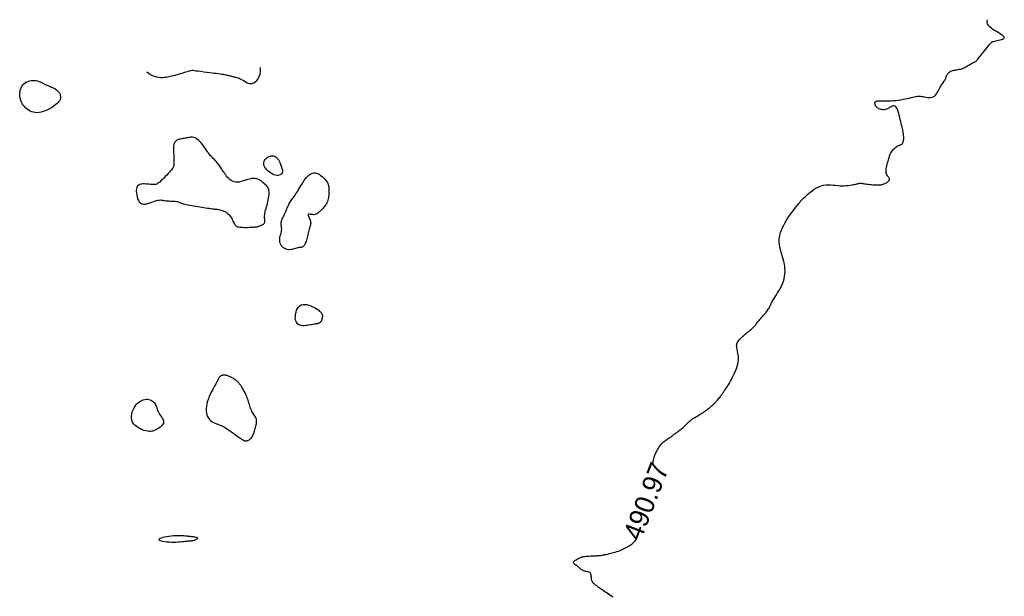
# Model space of a CAD drawing. Header units: millimetres. Extents: x 32690613 to 32693367, y 5343692 to 5344708.
# Tile 629 of 656: x 32692699 to 32692749, y 5344576 to 5344606. Entities that reach past the tile are written whole.
import ezdxf
from ezdxf.enums import TextEntityAlignment as Align

# ---------------------------------------------------------------- set-up
doc = ezdxf.new("R2010")
doc.units = ezdxf.units.MM
doc.header["$LTSCALE"] = 20
doc.layers.add('02-DGM_HL_491.00', color=62, linetype='Continuous')

msp = doc.modelspace()

# ---------------------------------------------------------------- linework, layer by layer
at = {"layer": '02-DGM_HL_491.00', "elevation": 491, "flags": 128}
for points in [[(32692731.366, 5344583.169), (32692731.363, 5344583.197), (32692731.361, 5344583.233), (32692731.361, 5344583.264), (32692731.362, 5344583.291), (32692731.364, 5344583.315), (32692731.367, 5344583.337), (32692731.37, 5344583.359), (32692731.373, 5344583.379), (32692731.376, 5344583.4), (32692731.38, 5344583.422), (32692731.384, 5344583.445), (32692731.39, 5344583.47), (32692731.397, 5344583.497), (32692731.405, 5344583.527), (32692731.415, 5344583.56), (32692731.427, 5344583.597), (32692731.441, 5344583.637), (32692731.457, 5344583.68), (32692731.475, 5344583.725), (32692731.496, 5344583.774), (32692731.52, 5344583.825), (32692731.546, 5344583.878), (32692731.575, 5344583.934), (32692731.607, 5344583.991), (32692731.641, 5344584.049), (32692731.678, 5344584.107), (32692731.718, 5344584.164), (32692731.76, 5344584.219), (32692731.803, 5344584.271), (32692731.849, 5344584.32), (32692731.897, 5344584.365), (32692731.946, 5344584.406), (32692731.995, 5344584.444), (32692732.045, 5344584.479), (32692732.093, 5344584.511), (32692732.14, 5344584.541), (32692732.185, 5344584.569), (32692732.228, 5344584.596), (32692732.267, 5344584.623), (32692732.303, 5344584.648), (32692732.337, 5344584.673), (32692732.37, 5344584.698), (32692732.403, 5344584.723), (32692732.436, 5344584.749), (32692732.469, 5344584.774), (32692732.505, 5344584.8), (32692732.542, 5344584.827), (32692732.581, 5344584.855), (32692732.623, 5344584.885), (32692732.665, 5344584.915), (32692732.709, 5344584.948), (32692732.754, 5344584.982), (32692732.799, 5344585.018), (32692732.844, 5344585.056), (32692732.89, 5344585.096), (32692732.935, 5344585.138), (32692732.979, 5344585.181), (32692733.023, 5344585.224), (32692733.066, 5344585.267), (32692733.107, 5344585.308), (32692733.147, 5344585.348), (32692733.186, 5344585.385), (32692733.223, 5344585.419), (32692733.259, 5344585.45), (32692733.295, 5344585.479), (32692733.331, 5344585.507), (32692733.369, 5344585.534), (32692733.409, 5344585.561), (32692733.452, 5344585.588), (32692733.499, 5344585.617), (32692733.55, 5344585.648), (32692733.606, 5344585.68), (32692733.664, 5344585.714), (32692733.725, 5344585.75), (32692733.787, 5344585.788), (32692733.85, 5344585.827), (32692733.912, 5344585.867), (32692733.974, 5344585.908), (32692734.034, 5344585.951), (32692734.092, 5344585.994), (32692734.148, 5344586.037), (32692734.202, 5344586.08), (32692734.253, 5344586.123), (32692734.302, 5344586.164), (32692734.348, 5344586.204), (32692734.392, 5344586.241), (32692734.432, 5344586.277), (32692734.471, 5344586.31), (32692734.507, 5344586.343), (32692734.542, 5344586.375), (32692734.575, 5344586.407), (32692734.609, 5344586.442), (32692734.642, 5344586.478), (32692734.676, 5344586.517), (32692734.71, 5344586.559), (32692734.746, 5344586.605), (32692734.783, 5344586.654), (32692734.821, 5344586.706), (32692734.86, 5344586.762), (32692734.901, 5344586.82), (32692734.943, 5344586.88), (32692734.987, 5344586.943), (32692735.032, 5344587.009), (32692735.078, 5344587.077), (32692735.127, 5344587.149), (32692735.176, 5344587.225), (32692735.227, 5344587.305), (32692735.278, 5344587.39), (32692735.331, 5344587.481), (32692735.385, 5344587.578), (32692735.439, 5344587.682), (32692735.493, 5344587.791), (32692735.545, 5344587.903), (32692735.593, 5344588.018), (32692735.637, 5344588.133), (32692735.675, 5344588.247), (32692735.706, 5344588.358), (32692735.727, 5344588.466), (32692735.739, 5344588.568), (32692735.743, 5344588.664), (32692735.739, 5344588.755), (32692735.73, 5344588.841), (32692735.717, 5344588.921), (32692735.703, 5344588.996), (32692735.688, 5344589.066), (32692735.674, 5344589.131), (32692735.662, 5344589.19), (32692735.655, 5344589.246), (32692735.652, 5344589.298), (32692735.655, 5344589.349), (32692735.664, 5344589.398), (32692735.681, 5344589.448), (32692735.706, 5344589.498), (32692735.741, 5344589.55), (32692735.785, 5344589.605), (32692735.838, 5344589.662), (32692735.897, 5344589.72), (32692735.96, 5344589.779), (32692736.026, 5344589.836), (32692736.091, 5344589.892), (32692736.155, 5344589.945), (32692736.216, 5344589.994), (32692736.271, 5344590.038), (32692736.32, 5344590.079), (32692736.365, 5344590.117), (32692736.407, 5344590.152), (32692736.444, 5344590.185), (32692736.479, 5344590.217), (32692736.511, 5344590.248), (32692736.542, 5344590.28), (32692736.572, 5344590.314), (32692736.601, 5344590.348), (32692736.63, 5344590.384), (32692736.66, 5344590.422), (32692736.692, 5344590.462), (32692736.726, 5344590.505), (32692736.763, 5344590.551), (32692736.804, 5344590.6), (32692736.848, 5344590.653), (32692736.896, 5344590.708), (32692736.946, 5344590.765), (32692736.997, 5344590.823), (32692737.047, 5344590.881), (32692737.096, 5344590.939), (32692737.143, 5344590.996), (32692737.186, 5344591.05), (32692737.224, 5344591.101), (32692737.258, 5344591.149), (32692737.287, 5344591.195), (32692737.313, 5344591.238), (32692737.336, 5344591.278), (32692737.356, 5344591.315), (32692737.373, 5344591.351), (32692737.389, 5344591.384), (32692737.402, 5344591.415), (32692737.416, 5344591.445), (32692737.431, 5344591.478), (32692737.448, 5344591.514), (32692737.47, 5344591.555), (32692737.498, 5344591.604), (32692737.533, 5344591.663), (32692737.576, 5344591.732), (32692737.629, 5344591.814), (32692737.689, 5344591.908), (32692737.754, 5344592.011), (32692737.821, 5344592.123), (32692737.887, 5344592.24), (32692737.95, 5344592.363), (32692738.006, 5344592.488), (32692738.053, 5344592.615), (32692738.089, 5344592.742), (32692738.115, 5344592.868), (32692738.129, 5344592.993), (32692738.135, 5344593.119), (32692738.131, 5344593.244), (32692738.119, 5344593.368), (32692738.099, 5344593.493), (32692738.072, 5344593.617), (32692738.04, 5344593.74), (32692738.003, 5344593.864), (32692737.965, 5344593.988), (32692737.928, 5344594.111), (32692737.894, 5344594.235), (32692737.865, 5344594.359), (32692737.844, 5344594.483), (32692737.834, 5344594.608), (32692737.835, 5344594.733), (32692737.848, 5344594.859), (32692737.872, 5344594.985), (32692737.907, 5344595.111), (32692737.951, 5344595.238), (32692738.005, 5344595.365), (32692738.067, 5344595.493), (32692738.137, 5344595.621), (32692738.214, 5344595.748), (32692738.296, 5344595.875), (32692738.379, 5344595.997), (32692738.464, 5344596.115), (32692738.545, 5344596.224), (32692738.622, 5344596.325), (32692738.692, 5344596.415), (32692738.753, 5344596.491), (32692738.802, 5344596.554), (32692738.841, 5344596.603), (32692738.871, 5344596.641), (32692738.894, 5344596.67), (32692738.912, 5344596.692), (32692738.924, 5344596.708), (32692738.934, 5344596.721), (32692738.943, 5344596.732), (32692738.952, 5344596.743), (32692738.963, 5344596.756), (32692738.977, 5344596.772), (32692738.997, 5344596.793), (32692739.024, 5344596.82), (32692739.059, 5344596.854), (32692739.105, 5344596.898), (32692739.164, 5344596.952), (32692739.235, 5344597.018), (32692739.319, 5344597.092), (32692739.414, 5344597.171), (32692739.518, 5344597.251), (32692739.628, 5344597.329), (32692739.745, 5344597.4), (32692739.866, 5344597.461), (32692739.989, 5344597.508), (32692740.113, 5344597.539), (32692740.237, 5344597.555), (32692740.36, 5344597.56), (32692740.484, 5344597.556), (32692740.606, 5344597.547), (32692740.726, 5344597.534), (32692740.845, 5344597.523), (32692740.961, 5344597.514), (32692741.075, 5344597.511), (32692741.184, 5344597.513), (32692741.289, 5344597.52), (32692741.388, 5344597.53), (32692741.481, 5344597.542), (32692741.566, 5344597.556), (32692741.642, 5344597.57), (32692741.709, 5344597.584), (32692741.766, 5344597.597), (32692741.814, 5344597.608), (32692741.854, 5344597.618), (32692741.888, 5344597.626), (32692741.917, 5344597.633), (32692741.942, 5344597.638), (32692741.964, 5344597.641), (32692741.985, 5344597.643), (32692742.006, 5344597.643), (32692742.028, 5344597.641), (32692742.054, 5344597.638), (32692742.083, 5344597.634), (32692742.117, 5344597.628), (32692742.158, 5344597.622), (32692742.206, 5344597.614), (32692742.264, 5344597.606), (32692742.332, 5344597.597), (32692742.408, 5344597.588), (32692742.489, 5344597.58), (32692742.573, 5344597.572), (32692742.657, 5344597.564), (32692742.739, 5344597.558), (32692742.817, 5344597.554), (32692742.887, 5344597.552), (32692742.949, 5344597.553), (32692743.002, 5344597.555), (32692743.049, 5344597.561), (32692743.092, 5344597.569), (32692743.131, 5344597.579), (32692743.169, 5344597.592), (32692743.206, 5344597.608), (32692743.246, 5344597.626), (32692743.288, 5344597.647), (32692743.332, 5344597.67), (32692743.374, 5344597.694), (32692743.414, 5344597.721), (32692743.449, 5344597.749), (32692743.476, 5344597.778), (32692743.495, 5344597.807), (32692743.502, 5344597.836), (32692743.496, 5344597.866), (32692743.48, 5344597.897), (32692743.456, 5344597.929), (32692743.428, 5344597.965), (32692743.398, 5344598.005), (32692743.369, 5344598.049), (32692743.344, 5344598.1), (32692743.327, 5344598.159), (32692743.319, 5344598.224), (32692743.319, 5344598.297), (32692743.327, 5344598.374), (32692743.34, 5344598.454), (32692743.357, 5344598.536), (32692743.377, 5344598.617), (32692743.397, 5344598.696), (32692743.417, 5344598.771), (32692743.435, 5344598.841), (32692743.452, 5344598.906), (32692743.468, 5344598.967), (32692743.485, 5344599.024), (32692743.503, 5344599.078), (32692743.524, 5344599.129), (32692743.547, 5344599.179), (32692743.574, 5344599.227), (32692743.606, 5344599.275), (32692743.641, 5344599.321), (32692743.68, 5344599.366), (32692743.72, 5344599.408), (32692743.762, 5344599.447), (32692743.805, 5344599.483), (32692743.847, 5344599.514), (32692743.887, 5344599.54), (32692743.926, 5344599.561), (32692743.962, 5344599.577), (32692743.997, 5344599.59), (32692744.028, 5344599.602), (32692744.058, 5344599.612), (32692744.085, 5344599.623), (32692744.109, 5344599.635), (32692744.13, 5344599.649), (32692744.149, 5344599.668), (32692744.166, 5344599.689), (32692744.179, 5344599.714), (32692744.191, 5344599.742), (32692744.201, 5344599.772), (32692744.208, 5344599.805), (32692744.214, 5344599.839), (32692744.219, 5344599.875), (32692744.222, 5344599.913), (32692744.224, 5344599.952), (32692744.224, 5344599.993), (32692744.222, 5344600.037), (32692744.218, 5344600.084), (32692744.213, 5344600.135), (32692744.206, 5344600.19), (32692744.196, 5344600.25), (32692744.184, 5344600.314), (32692744.17, 5344600.384), (32692744.154, 5344600.459), (32692744.136, 5344600.539), (32692744.116, 5344600.624), (32692744.095, 5344600.715), (32692744.072, 5344600.81), (32692744.048, 5344600.911), (32692744.022, 5344601.016), (32692743.995, 5344601.123), (32692743.966, 5344601.228), (32692743.935, 5344601.327), (32692743.901, 5344601.417), (32692743.865, 5344601.494), (32692743.825, 5344601.555), (32692743.782, 5344601.596), (32692743.735, 5344601.614), (32692743.685, 5344601.613), (32692743.632, 5344601.597), (32692743.577, 5344601.57), (32692743.519, 5344601.537), (32692743.46, 5344601.501), (32692743.399, 5344601.467), (32692743.338, 5344601.439), (32692743.276, 5344601.421), (32692743.215, 5344601.412), (32692743.155, 5344601.411), (32692743.097, 5344601.417), (32692743.042, 5344601.43), (32692742.991, 5344601.447), (32692742.945, 5344601.467), (32692742.904, 5344601.49), (32692742.869, 5344601.515), (32692742.84, 5344601.541), (32692742.816, 5344601.567), (32692742.797, 5344601.593), (32692742.781, 5344601.619), (32692742.77, 5344601.644), (32692742.761, 5344601.668), (32692742.754, 5344601.689), (32692742.749, 5344601.709), (32692742.746, 5344601.726), (32692742.745, 5344601.742), (32692742.744, 5344601.756), (32692742.746, 5344601.77), (32692742.748, 5344601.782), (32692742.752, 5344601.793), (32692742.757, 5344601.804), (32692742.763, 5344601.815), (32692742.771, 5344601.826), (32692742.784, 5344601.836), (32692742.804, 5344601.846), (32692742.83, 5344601.854), (32692742.867, 5344601.861), (32692742.914, 5344601.866), (32692742.974, 5344601.87), (32692743.049, 5344601.872), (32692743.136, 5344601.872), (32692743.233, 5344601.872), (32692743.34, 5344601.873), (32692743.454, 5344601.874), (32692743.573, 5344601.878), (32692743.696, 5344601.884), (32692743.82, 5344601.895), (32692743.945, 5344601.909), (32692744.067, 5344601.926), (32692744.187, 5344601.947), (32692744.302, 5344601.969), (32692744.411, 5344601.992), (32692744.513, 5344602.015), (32692744.607, 5344602.036), (32692744.69, 5344602.056), (32692744.762, 5344602.074), (32692744.825, 5344602.088), (32692744.881, 5344602.099), (32692744.933, 5344602.107), (32692744.983, 5344602.111), (32692745.034, 5344602.111), (32692745.087, 5344602.107), (32692745.147, 5344602.099), (32692745.213, 5344602.087), (32692745.286, 5344602.074), (32692745.363, 5344602.06), (32692745.442, 5344602.049), (32692745.521, 5344602.044), (32692745.598, 5344602.045), (32692745.672, 5344602.057), (32692745.74, 5344602.081), (32692745.8, 5344602.118), (32692745.855, 5344602.168), (32692745.903, 5344602.227), (32692745.947, 5344602.292), (32692745.987, 5344602.362), (32692746.025, 5344602.433), (32692746.061, 5344602.503), (32692746.096, 5344602.57), (32692746.131, 5344602.631), (32692746.166, 5344602.686), (32692746.2, 5344602.737), (32692746.233, 5344602.785), (32692746.264, 5344602.829), (32692746.293, 5344602.871), (32692746.319, 5344602.912), (32692746.342, 5344602.952), (32692746.362, 5344602.993), (32692746.379, 5344603.033), (32692746.394, 5344603.074), (32692746.409, 5344603.113), (32692746.424, 5344603.152), (32692746.44, 5344603.189), (32692746.458, 5344603.224), (32692746.48, 5344603.258), (32692746.506, 5344603.289), (32692746.536, 5344603.317), (32692746.57, 5344603.343), (32692746.607, 5344603.367), (32692746.648, 5344603.388), (32692746.693, 5344603.407), (32692746.74, 5344603.423), (32692746.79, 5344603.437), (32692746.843, 5344603.448), (32692746.898, 5344603.458), (32692746.956, 5344603.467), (32692747.014, 5344603.477), (32692747.075, 5344603.488), (32692747.136, 5344603.501), (32692747.197, 5344603.518), (32692747.259, 5344603.538), (32692747.32, 5344603.564), (32692747.381, 5344603.594), (32692747.44, 5344603.626), (32692747.497, 5344603.659), (32692747.551, 5344603.693), (32692747.602, 5344603.725), (32692747.649, 5344603.754), (32692747.692, 5344603.78), (32692747.729, 5344603.801), (32692747.762, 5344603.817), (32692747.791, 5344603.83), (32692747.817, 5344603.841), (32692747.839, 5344603.85), (32692747.86, 5344603.859), (32692747.878, 5344603.867), (32692747.896, 5344603.878), (32692747.914, 5344603.89), (32692747.932, 5344603.906), (32692747.952, 5344603.926), (32692747.975, 5344603.951), (32692748.002, 5344603.983), (32692748.034, 5344604.023), (32692748.073, 5344604.072), (32692748.119, 5344604.13), (32692748.174, 5344604.199), (32692748.234, 5344604.276), (32692748.3, 5344604.357), (32692748.367, 5344604.441), (32692748.434, 5344604.525), (32692748.499, 5344604.604), (32692748.559, 5344604.677), (32692748.612, 5344604.74), (32692748.658, 5344604.792), (32692748.697, 5344604.833), (32692748.732, 5344604.864), (32692748.766, 5344604.889), (32692748.802, 5344604.908), (32692748.842, 5344604.923), (32692748.889, 5344604.935), (32692748.946, 5344604.948), (32692749.013, 5344604.961), (32692749.087, 5344604.977), (32692749.163, 5344604.994), (32692749.235, 5344605.015), (32692749.298, 5344605.038), (32692749.348, 5344605.065), (32692749.378, 5344605.096), (32692749.383, 5344605.132), (32692749.361, 5344605.172), (32692749.314, 5344605.217), (32692749.247, 5344605.265), (32692749.166, 5344605.316), (32692749.076, 5344605.369), (32692748.981, 5344605.424), (32692748.887, 5344605.48), (32692748.799, 5344605.536), (32692748.721, 5344605.592), (32692748.654, 5344605.649), (32692748.599, 5344605.706), (32692748.557, 5344605.765), (32692748.527, 5344605.827), (32692748.511, 5344605.892), (32692748.508, 5344605.961), (32692748.519, 5344606.034)], [(32692707.732, 5344603.44), (32692707.71, 5344603.433), (32692707.65, 5344603.415), (32692707.559, 5344603.389), (32692707.447, 5344603.356), (32692707.32, 5344603.319), (32692707.187, 5344603.28), (32692707.056, 5344603.242), (32692706.935, 5344603.207), (32692706.83, 5344603.176), (32692706.74, 5344603.15), (32692706.66, 5344603.129), (32692706.588, 5344603.111), (32692706.52, 5344603.096), (32692706.452, 5344603.083), (32692706.38, 5344603.073), (32692706.302, 5344603.064), (32692706.214, 5344603.057), (32692706.116, 5344603.054), (32692706.011, 5344603.06), (32692705.898, 5344603.078), (32692705.78, 5344603.112), (32692705.657, 5344603.166), (32692705.53, 5344603.243), (32692705.401, 5344603.348)], [(32692707.732, 5344603.44), (32692707.755, 5344603.437), (32692707.817, 5344603.429), (32692707.912, 5344603.417), (32692708.031, 5344603.402), (32692708.167, 5344603.384), (32692708.314, 5344603.366), (32692708.463, 5344603.347), (32692708.607, 5344603.329), (32692708.74, 5344603.312), (32692708.861, 5344603.296), (32692708.972, 5344603.282), (32692709.072, 5344603.268), (32692709.163, 5344603.256), (32692709.245, 5344603.243), (32692709.319, 5344603.231), (32692709.385, 5344603.219), (32692709.445, 5344603.207), (32692709.5, 5344603.194), (32692709.55, 5344603.182), (32692709.597, 5344603.17), (32692709.643, 5344603.157), (32692709.688, 5344603.145), (32692709.734, 5344603.133), (32692709.782, 5344603.122), (32692709.833, 5344603.11), (32692709.888, 5344603.098), (32692709.944, 5344603.085), (32692710.003, 5344603.07), (32692710.064, 5344603.052), (32692710.126, 5344603.03), (32692710.189, 5344603.003), (32692710.253, 5344602.971), (32692710.317, 5344602.933), (32692710.382, 5344602.893), (32692710.447, 5344602.852), (32692710.514, 5344602.815), (32692710.583, 5344602.785), (32692710.654, 5344602.765), (32692710.727, 5344602.758), (32692710.803, 5344602.767), (32692710.881, 5344602.796), (32692710.959, 5344602.844), (32692711.034, 5344602.913), (32692711.101, 5344603.003), (32692711.158, 5344603.114), (32692711.2, 5344603.246), (32692711.226, 5344603.4), (32692711.23, 5344603.576)], [(32692729.299, 5344576.409), (32692729.228, 5344576.457), (32692729.154, 5344576.507), (32692729.079, 5344576.557), (32692729.004, 5344576.606), (32692728.932, 5344576.653), (32692728.865, 5344576.698), (32692728.805, 5344576.739), (32692728.751, 5344576.776), (32692728.701, 5344576.81), (32692728.656, 5344576.843), (32692728.613, 5344576.873), (32692728.572, 5344576.903), (32692728.533, 5344576.932), (32692728.493, 5344576.961), (32692728.452, 5344576.992), (32692728.411, 5344577.023), (32692728.372, 5344577.056), (32692728.334, 5344577.091), (32692728.299, 5344577.128), (32692728.269, 5344577.168), (32692728.243, 5344577.21), (32692728.224, 5344577.257), (32692728.212, 5344577.306), (32692728.204, 5344577.358), (32692728.2, 5344577.411), (32692728.197, 5344577.463), (32692728.192, 5344577.513), (32692728.185, 5344577.559), (32692728.172, 5344577.6), (32692728.151, 5344577.634), (32692728.122, 5344577.66), (32692728.086, 5344577.68), (32692728.043, 5344577.695), (32692727.996, 5344577.707), (32692727.946, 5344577.717), (32692727.896, 5344577.727), (32692727.847, 5344577.739), (32692727.801, 5344577.753), (32692727.758, 5344577.773), (32692727.719, 5344577.796), (32692727.683, 5344577.823), (32692727.649, 5344577.852), (32692727.615, 5344577.882), (32692727.581, 5344577.914), (32692727.546, 5344577.945), (32692727.508, 5344577.976), (32692727.468, 5344578.005), (32692727.428, 5344578.032), (32692727.387, 5344578.058), (32692727.35, 5344578.084), (32692727.318, 5344578.108), (32692727.292, 5344578.133), (32692727.275, 5344578.157), (32692727.269, 5344578.181), (32692727.275, 5344578.205), (32692727.291, 5344578.23), (32692727.316, 5344578.254), (32692727.348, 5344578.278), (32692727.385, 5344578.302), (32692727.424, 5344578.324), (32692727.463, 5344578.346), (32692727.501, 5344578.367), (32692727.537, 5344578.387), (32692727.57, 5344578.405), (32692727.603, 5344578.422), (32692727.636, 5344578.437), (32692727.672, 5344578.452), (32692727.711, 5344578.464), (32692727.756, 5344578.476), (32692727.807, 5344578.486), (32692727.866, 5344578.494), (32692727.932, 5344578.501), (32692728.001, 5344578.507), (32692728.074, 5344578.512), (32692728.147, 5344578.517), (32692728.219, 5344578.52), (32692728.289, 5344578.523), (32692728.354, 5344578.526), (32692728.414, 5344578.528), (32692728.468, 5344578.53), (32692728.518, 5344578.533), (32692728.564, 5344578.535), (32692728.608, 5344578.539), (32692728.65, 5344578.542), (32692728.691, 5344578.547), (32692728.733, 5344578.553), (32692728.775, 5344578.56), (32692728.819, 5344578.568), (32692728.865, 5344578.577), (32692728.913, 5344578.588), (32692728.964, 5344578.599), (32692729.017, 5344578.612), (32692729.074, 5344578.625), (32692729.134, 5344578.64), (32692729.198, 5344578.655), (32692729.266, 5344578.672), (32692729.338, 5344578.691), (32692729.415, 5344578.714), (32692729.497, 5344578.739), (32692729.583, 5344578.769), (32692729.675, 5344578.804), (32692729.772, 5344578.844), (32692729.874, 5344578.89), (32692729.98, 5344578.942), (32692730.085, 5344579.001), (32692730.188, 5344579.066), (32692730.286, 5344579.138), (32692730.376, 5344579.216), (32692730.456, 5344579.302), (32692730.522, 5344579.394), (32692730.573, 5344579.494), (32692730.591, 5344579.545)]]:
    msp.add_lwpolyline(points, dxfattribs=at)
for points in [[(32692699.867, 5344601.27), (32692699.765, 5344601.262), (32692699.669, 5344601.266), (32692699.577, 5344601.281), (32692699.49, 5344601.307), (32692699.408, 5344601.342), (32692699.331, 5344601.386), (32692699.258, 5344601.436), (32692699.191, 5344601.493), (32692699.129, 5344601.556), (32692699.072, 5344601.624), (32692699.021, 5344601.696), (32692698.977, 5344601.772), (32692698.939, 5344601.851), (32692698.91, 5344601.934), (32692698.888, 5344602.019), (32692698.875, 5344602.107), (32692698.871, 5344602.195), (32692698.876, 5344602.285), (32692698.889, 5344602.372), (32692698.912, 5344602.458), (32692698.943, 5344602.539), (32692698.982, 5344602.615), (32692699.03, 5344602.684), (32692699.086, 5344602.744), (32692699.151, 5344602.795), (32692699.222, 5344602.837), (32692699.298, 5344602.87), (32692699.378, 5344602.893), (32692699.46, 5344602.909), (32692699.543, 5344602.915), (32692699.625, 5344602.914), (32692699.706, 5344602.906), (32692699.782, 5344602.889), (32692699.856, 5344602.867), (32692699.927, 5344602.84), (32692699.996, 5344602.81), (32692700.063, 5344602.777), (32692700.128, 5344602.744), (32692700.193, 5344602.71), (32692700.256, 5344602.679), (32692700.32, 5344602.65), (32692700.383, 5344602.623), (32692700.445, 5344602.598), (32692700.505, 5344602.574), (32692700.562, 5344602.55), (32692700.617, 5344602.525), (32692700.668, 5344602.499), (32692700.715, 5344602.47), (32692700.758, 5344602.44), (32692700.796, 5344602.407), (32692700.83, 5344602.372), (32692700.86, 5344602.336), (32692700.886, 5344602.3), (32692700.908, 5344602.264), (32692700.927, 5344602.229), (32692700.943, 5344602.196), (32692700.955, 5344602.164), (32692700.964, 5344602.133), (32692700.97, 5344602.104), (32692700.972, 5344602.075), (32692700.972, 5344602.047), (32692700.968, 5344602.018), (32692700.962, 5344601.988), (32692700.952, 5344601.957), (32692700.939, 5344601.924), (32692700.922, 5344601.89), (32692700.899, 5344601.853), (32692700.87, 5344601.814), (32692700.833, 5344601.772), (32692700.787, 5344601.728), (32692700.731, 5344601.68), (32692700.664, 5344601.629), (32692700.586, 5344601.575), (32692700.497, 5344601.519), (32692700.399, 5344601.463), (32692700.296, 5344601.411), (32692700.189, 5344601.363), (32692700.081, 5344601.322), (32692699.972, 5344601.29)], [(32692710.16, 5344595.389), (32692710.227, 5344595.383), (32692710.303, 5344595.379), (32692710.383, 5344595.377), (32692710.466, 5344595.377), (32692710.549, 5344595.378), (32692710.629, 5344595.38), (32692710.704, 5344595.383), (32692710.771, 5344595.385), (32692710.829, 5344595.388), (32692710.878, 5344595.39), (32692710.921, 5344595.393), (32692710.959, 5344595.396), (32692710.994, 5344595.401), (32692711.029, 5344595.407), (32692711.064, 5344595.415), (32692711.103, 5344595.426), (32692711.147, 5344595.44), (32692711.194, 5344595.456), (32692711.241, 5344595.475), (32692711.288, 5344595.496), (32692711.333, 5344595.52), (32692711.372, 5344595.546), (32692711.406, 5344595.575), (32692711.43, 5344595.606), (32692711.445, 5344595.639), (32692711.451, 5344595.675), (32692711.451, 5344595.714), (32692711.447, 5344595.756), (32692711.441, 5344595.802), (32692711.435, 5344595.852), (32692711.432, 5344595.907), (32692711.433, 5344595.967), (32692711.44, 5344596.033), (32692711.452, 5344596.103), (32692711.469, 5344596.178), (32692711.489, 5344596.256), (32692711.512, 5344596.338), (32692711.536, 5344596.423), (32692711.56, 5344596.51), (32692711.583, 5344596.599), (32692711.605, 5344596.688), (32692711.624, 5344596.778), (32692711.64, 5344596.867), (32692711.653, 5344596.954), (32692711.662, 5344597.037), (32692711.666, 5344597.116), (32692711.666, 5344597.189), (32692711.66, 5344597.255), (32692711.649, 5344597.313), (32692711.631, 5344597.365), (32692711.609, 5344597.412), (32692711.581, 5344597.455), (32692711.548, 5344597.496), (32692711.51, 5344597.536), (32692711.467, 5344597.577), (32692711.421, 5344597.621), (32692711.37, 5344597.667), (32692711.315, 5344597.715), (32692711.255, 5344597.762), (32692711.189, 5344597.805), (32692711.119, 5344597.841), (32692711.042, 5344597.87), (32692710.958, 5344597.887), (32692710.868, 5344597.891), (32692710.771, 5344597.88), (32692710.669, 5344597.857), (32692710.563, 5344597.826), (32692710.455, 5344597.792), (32692710.347, 5344597.757), (32692710.241, 5344597.726), (32692710.139, 5344597.703), (32692710.042, 5344597.692), (32692709.952, 5344597.696), (32692709.868, 5344597.714), (32692709.791, 5344597.744), (32692709.72, 5344597.784), (32692709.655, 5344597.832), (32692709.595, 5344597.886), (32692709.539, 5344597.944), (32692709.488, 5344598.004), (32692709.44, 5344598.065), (32692709.396, 5344598.125), (32692709.355, 5344598.185), (32692709.317, 5344598.244), (32692709.28, 5344598.302), (32692709.245, 5344598.358), (32692709.211, 5344598.412), (32692709.178, 5344598.464), (32692709.145, 5344598.514), (32692709.111, 5344598.561), (32692709.078, 5344598.607), (32692709.044, 5344598.65), (32692709.009, 5344598.693), (32692708.974, 5344598.734), (32692708.937, 5344598.775), (32692708.9, 5344598.815), (32692708.861, 5344598.855), (32692708.822, 5344598.895), (32692708.782, 5344598.935), (32692708.743, 5344598.976), (32692708.704, 5344599.016), (32692708.666, 5344599.056), (32692708.63, 5344599.096), (32692708.596, 5344599.137), (32692708.564, 5344599.177), (32692708.534, 5344599.218), (32692708.504, 5344599.261), (32692708.474, 5344599.306), (32692708.443, 5344599.353), (32692708.409, 5344599.403), (32692708.372, 5344599.457), (32692708.331, 5344599.515), (32692708.284, 5344599.578), (32692708.233, 5344599.644), (32692708.177, 5344599.71), (32692708.119, 5344599.775), (32692708.058, 5344599.835), (32692707.995, 5344599.889), (32692707.932, 5344599.935), (32692707.868, 5344599.97), (32692707.805, 5344599.993), (32692707.742, 5344600.004), (32692707.679, 5344600.007), (32692707.617, 5344600.002), (32692707.554, 5344599.992), (32692707.492, 5344599.979), (32692707.43, 5344599.964), (32692707.368, 5344599.95), (32692707.306, 5344599.939), (32692707.245, 5344599.929), (32692707.185, 5344599.919), (32692707.127, 5344599.909), (32692707.072, 5344599.898), (32692707.021, 5344599.884), (32692706.974, 5344599.867), (32692706.932, 5344599.846), (32692706.895, 5344599.82), (32692706.864, 5344599.789), (32692706.838, 5344599.755), (32692706.816, 5344599.719), (32692706.799, 5344599.683), (32692706.785, 5344599.646), (32692706.774, 5344599.611), (32692706.766, 5344599.577), (32692706.761, 5344599.547), (32692706.758, 5344599.519), (32692706.756, 5344599.49), (32692706.756, 5344599.459), (32692706.758, 5344599.424), (32692706.76, 5344599.383), (32692706.763, 5344599.335), (32692706.766, 5344599.277), (32692706.77, 5344599.208), (32692706.774, 5344599.131), (32692706.777, 5344599.048), (32692706.78, 5344598.962), (32692706.782, 5344598.876), (32692706.783, 5344598.794), (32692706.783, 5344598.717), (32692706.781, 5344598.649), (32692706.778, 5344598.591), (32692706.772, 5344598.543), (32692706.762, 5344598.501), (32692706.747, 5344598.461), (32692706.726, 5344598.422), (32692706.697, 5344598.381), (32692706.659, 5344598.334), (32692706.612, 5344598.279), (32692706.555, 5344598.214), (32692706.489, 5344598.142), (32692706.417, 5344598.064), (32692706.342, 5344597.984), (32692706.266, 5344597.905), (32692706.191, 5344597.83), (32692706.12, 5344597.761), (32692706.055, 5344597.703), (32692705.999, 5344597.657), (32692705.949, 5344597.622), (32692705.903, 5344597.597), (32692705.86, 5344597.581), (32692705.816, 5344597.573), (32692705.77, 5344597.57), (32692705.718, 5344597.572), (32692705.66, 5344597.576), (32692705.593, 5344597.583), (32692705.519, 5344597.59), (32692705.44, 5344597.597), (32692705.359, 5344597.602), (32692705.278, 5344597.605), (32692705.2, 5344597.604), (32692705.127, 5344597.598), (32692705.062, 5344597.586), (32692705.006, 5344597.568), (32692704.96, 5344597.542), (32692704.922, 5344597.509), (32692704.893, 5344597.467), (32692704.872, 5344597.417), (32692704.859, 5344597.358), (32692704.852, 5344597.289), (32692704.852, 5344597.211), (32692704.859, 5344597.124), (32692704.872, 5344597.03), (32692704.893, 5344596.935), (32692704.922, 5344596.842), (32692704.96, 5344596.756), (32692705.007, 5344596.682), (32692705.065, 5344596.622), (32692705.135, 5344596.583), (32692705.215, 5344596.566), (32692705.305, 5344596.568), (32692705.401, 5344596.586), (32692705.5, 5344596.615), (32692705.601, 5344596.65), (32692705.7, 5344596.687), (32692705.794, 5344596.722), (32692705.881, 5344596.751), (32692705.959, 5344596.77), (32692706.029, 5344596.78), (32692706.092, 5344596.782), (32692706.151, 5344596.779), (32692706.208, 5344596.772), (32692706.264, 5344596.762), (32692706.321, 5344596.752), (32692706.382, 5344596.743), (32692706.447, 5344596.736), (32692706.516, 5344596.732), (32692706.586, 5344596.728), (32692706.657, 5344596.726), (32692706.727, 5344596.723), (32692706.793, 5344596.72), (32692706.855, 5344596.715), (32692706.911, 5344596.708), (32692706.96, 5344596.698), (32692707.004, 5344596.686), (32692707.044, 5344596.672), (32692707.084, 5344596.656), (32692707.124, 5344596.638), (32692707.169, 5344596.62), (32692707.219, 5344596.602), (32692707.278, 5344596.583), (32692707.346, 5344596.565), (32692707.423, 5344596.547), (32692707.508, 5344596.53), (32692707.6, 5344596.512), (32692707.697, 5344596.495), (32692707.798, 5344596.478), (32692707.901, 5344596.462), (32692708.006, 5344596.445), (32692708.11, 5344596.428), (32692708.214, 5344596.412), (32692708.315, 5344596.396), (32692708.411, 5344596.381), (32692708.503, 5344596.367), (32692708.588, 5344596.354), (32692708.665, 5344596.343), (32692708.733, 5344596.334), (32692708.791, 5344596.327), (32692708.841, 5344596.322), (32692708.884, 5344596.317), (32692708.924, 5344596.313), (32692708.962, 5344596.308), (32692709.001, 5344596.303), (32692709.043, 5344596.295), (32692709.089, 5344596.286), (32692709.143, 5344596.273), (32692709.201, 5344596.257), (32692709.264, 5344596.237), (32692709.329, 5344596.213), (32692709.395, 5344596.183), (32692709.459, 5344596.149), (32692709.521, 5344596.108), (32692709.578, 5344596.062), (32692709.629, 5344596.008), (32692709.674, 5344595.95), (32692709.715, 5344595.889), (32692709.751, 5344595.826), (32692709.784, 5344595.763), (32692709.813, 5344595.702), (32692709.841, 5344595.645), (32692709.867, 5344595.593), (32692709.892, 5344595.548), (32692709.918, 5344595.51), (32692709.945, 5344595.477), (32692709.976, 5344595.451), (32692710.011, 5344595.429), (32692710.053, 5344595.412), (32692710.102, 5344595.399)], [(32692712.331, 5344598.171), (32692712.306, 5344598.131), (32692712.272, 5344598.097), (32692712.229, 5344598.069), (32692712.179, 5344598.05), (32692712.122, 5344598.039), (32692712.058, 5344598.039), (32692711.99, 5344598.049), (32692711.917, 5344598.071), (32692711.842, 5344598.106), (32692711.766, 5344598.151), (32692711.691, 5344598.205), (32692711.62, 5344598.266), (32692711.555, 5344598.331), (32692711.497, 5344598.399), (32692711.45, 5344598.468), (32692711.416, 5344598.535), (32692711.395, 5344598.599), (32692711.388, 5344598.659), (32692711.392, 5344598.715), (32692711.407, 5344598.768), (32692711.429, 5344598.816), (32692711.459, 5344598.86), (32692711.494, 5344598.899), (32692711.533, 5344598.935), (32692711.575, 5344598.965), (32692711.618, 5344598.991), (32692711.662, 5344599.012), (32692711.707, 5344599.028), (32692711.752, 5344599.039), (32692711.797, 5344599.044), (32692711.84, 5344599.045), (32692711.882, 5344599.04), (32692711.922, 5344599.029), (32692711.96, 5344599.014), (32692711.995, 5344598.995), (32692712.029, 5344598.972), (32692712.059, 5344598.946), (32692712.088, 5344598.918), (32692712.114, 5344598.888), (32692712.137, 5344598.858), (32692712.158, 5344598.827), (32692712.176, 5344598.796), (32692712.194, 5344598.764), (32692712.21, 5344598.731), (32692712.225, 5344598.695), (32692712.241, 5344598.657), (32692712.256, 5344598.616), (32692712.273, 5344598.571), (32692712.291, 5344598.523), (32692712.309, 5344598.473), (32692712.325, 5344598.42), (32692712.339, 5344598.367), (32692712.347, 5344598.315), (32692712.35, 5344598.264), (32692712.345, 5344598.215)], [(32692712.998, 5344597.029), (32692713.042, 5344597.096), (32692713.087, 5344597.167), (32692713.133, 5344597.243), (32692713.181, 5344597.323), (32692713.231, 5344597.406), (32692713.283, 5344597.492), (32692713.338, 5344597.58), (32692713.395, 5344597.67), (32692713.456, 5344597.761), (32692713.52, 5344597.851), (32692713.586, 5344597.935), (32692713.656, 5344598.012), (32692713.729, 5344598.078), (32692713.805, 5344598.13), (32692713.885, 5344598.165), (32692713.968, 5344598.179), (32692714.053, 5344598.171), (32692714.14, 5344598.144), (32692714.227, 5344598.101), (32692714.311, 5344598.046), (32692714.39, 5344597.984), (32692714.463, 5344597.917), (32692714.528, 5344597.85), (32692714.583, 5344597.786), (32692714.627, 5344597.729), (32692714.66, 5344597.677), (32692714.684, 5344597.629), (32692714.701, 5344597.582), (32692714.712, 5344597.535), (32692714.718, 5344597.486), (32692714.722, 5344597.433), (32692714.725, 5344597.375), (32692714.727, 5344597.308), (32692714.729, 5344597.236), (32692714.73, 5344597.16), (32692714.728, 5344597.08), (32692714.724, 5344597), (32692714.716, 5344596.92), (32692714.704, 5344596.842), (32692714.686, 5344596.768), (32692714.662, 5344596.7), (32692714.633, 5344596.636), (32692714.6, 5344596.577), (32692714.562, 5344596.521), (32692714.522, 5344596.468), (32692714.48, 5344596.417), (32692714.435, 5344596.368), (32692714.391, 5344596.319), (32692714.346, 5344596.271), (32692714.3, 5344596.223), (32692714.254, 5344596.178), (32692714.207, 5344596.137), (32692714.159, 5344596.101), (32692714.11, 5344596.071), (32692714.059, 5344596.048), (32692714.006, 5344596.033), (32692713.95, 5344596.027), (32692713.895, 5344596.029), (32692713.841, 5344596.035), (32692713.791, 5344596.043), (32692713.746, 5344596.05), (32692713.709, 5344596.054), (32692713.681, 5344596.051), (32692713.665, 5344596.041), (32692713.661, 5344596.019), (32692713.669, 5344595.988), (32692713.684, 5344595.95), (32692713.705, 5344595.905), (32692713.728, 5344595.856), (32692713.752, 5344595.804), (32692713.773, 5344595.75), (32692713.789, 5344595.698), (32692713.798, 5344595.647), (32692713.8, 5344595.598), (32692713.796, 5344595.549), (32692713.787, 5344595.5), (32692713.774, 5344595.449), (32692713.758, 5344595.396), (32692713.741, 5344595.339), (32692713.722, 5344595.278), (32692713.704, 5344595.213), (32692713.686, 5344595.143), (32692713.668, 5344595.071), (32692713.65, 5344594.997), (32692713.632, 5344594.924), (32692713.614, 5344594.852), (32692713.596, 5344594.782), (32692713.578, 5344594.717), (32692713.559, 5344594.656), (32692713.54, 5344594.601), (32692713.52, 5344594.551), (32692713.499, 5344594.506), (32692713.476, 5344594.467), (32692713.452, 5344594.434), (32692713.425, 5344594.406), (32692713.396, 5344594.384), (32692713.364, 5344594.368), (32692713.329, 5344594.356), (32692713.292, 5344594.347), (32692713.252, 5344594.341), (32692713.209, 5344594.336), (32692713.163, 5344594.33), (32692713.116, 5344594.322), (32692713.065, 5344594.311), (32692713.012, 5344594.297), (32692712.957, 5344594.281), (32692712.9, 5344594.264), (32692712.842, 5344594.249), (32692712.782, 5344594.237), (32692712.72, 5344594.23), (32692712.658, 5344594.231), (32692712.595, 5344594.241), (32692712.532, 5344594.262), (32692712.47, 5344594.293), (32692712.411, 5344594.333), (32692712.357, 5344594.382), (32692712.309, 5344594.437), (32692712.269, 5344594.498), (32692712.238, 5344594.565), (32692712.219, 5344594.636), (32692712.211, 5344594.71), (32692712.214, 5344594.785), (32692712.225, 5344594.862), (32692712.241, 5344594.939), (32692712.26, 5344595.014), (32692712.279, 5344595.088), (32692712.295, 5344595.158), (32692712.307, 5344595.223), (32692712.311, 5344595.283), (32692712.31, 5344595.339), (32692712.305, 5344595.391), (32692712.298, 5344595.442), (32692712.291, 5344595.49), (32692712.287, 5344595.539), (32692712.286, 5344595.588), (32692712.29, 5344595.639), (32692712.303, 5344595.693), (32692712.321, 5344595.75), (32692712.344, 5344595.808), (32692712.372, 5344595.868), (32692712.402, 5344595.93), (32692712.433, 5344595.993), (32692712.464, 5344596.056), (32692712.494, 5344596.12), (32692712.522, 5344596.183), (32692712.547, 5344596.247), (32692712.572, 5344596.309), (32692712.596, 5344596.371), (32692712.619, 5344596.431), (32692712.644, 5344596.489), (32692712.67, 5344596.546), (32692712.698, 5344596.6), (32692712.728, 5344596.653), (32692712.761, 5344596.703), (32692712.796, 5344596.753), (32692712.834, 5344596.804), (32692712.873, 5344596.856), (32692712.913, 5344596.91), (32692712.955, 5344596.967)], [(32692714.382, 5344590.704), (32692714.377, 5344590.685), (32692714.373, 5344590.667), (32692714.368, 5344590.651), (32692714.363, 5344590.634), (32692714.358, 5344590.619), (32692714.352, 5344590.603), (32692714.346, 5344590.588), (32692714.338, 5344590.572), (32692714.329, 5344590.556), (32692714.319, 5344590.539), (32692714.307, 5344590.523), (32692714.293, 5344590.508), (32692714.278, 5344590.493), (32692714.261, 5344590.479), (32692714.242, 5344590.467), (32692714.221, 5344590.456), (32692714.198, 5344590.448), (32692714.171, 5344590.44), (32692714.141, 5344590.434), (32692714.107, 5344590.428), (32692714.068, 5344590.422), (32692714.023, 5344590.415), (32692713.971, 5344590.406), (32692713.913, 5344590.396), (32692713.847, 5344590.383), (32692713.776, 5344590.369), (32692713.7, 5344590.355), (32692713.622, 5344590.343), (32692713.542, 5344590.334), (32692713.464, 5344590.329), (32692713.389, 5344590.33), (32692713.318, 5344590.339), (32692713.253, 5344590.357), (32692713.194, 5344590.383), (32692713.143, 5344590.418), (32692713.099, 5344590.463), (32692713.064, 5344590.517), (32692713.037, 5344590.58), (32692713.019, 5344590.653), (32692713.01, 5344590.736), (32692713.012, 5344590.828), (32692713.024, 5344590.925), (32692713.046, 5344591.024), (32692713.079, 5344591.12), (32692713.122, 5344591.21), (32692713.176, 5344591.289), (32692713.242, 5344591.353), (32692713.318, 5344591.398), (32692713.405, 5344591.422), (32692713.501, 5344591.426), (32692713.602, 5344591.413), (32692713.705, 5344591.386), (32692713.807, 5344591.35), (32692713.906, 5344591.306), (32692713.999, 5344591.259), (32692714.081, 5344591.211), (32692714.152, 5344591.166), (32692714.211, 5344591.122), (32692714.26, 5344591.081), (32692714.299, 5344591.043), (32692714.33, 5344591.006), (32692714.354, 5344590.971), (32692714.372, 5344590.938), (32692714.384, 5344590.906), (32692714.392, 5344590.876), (32692714.397, 5344590.847), (32692714.399, 5344590.82), (32692714.398, 5344590.794), (32692714.395, 5344590.77), (32692714.391, 5344590.746), (32692714.387, 5344590.725)], [(32692708.555, 5344585.583), (32692708.61, 5344585.513), (32692708.674, 5344585.453), (32692708.745, 5344585.403), (32692708.819, 5344585.361), (32692708.896, 5344585.326), (32692708.971, 5344585.296), (32692709.044, 5344585.27), (32692709.111, 5344585.246), (32692709.17, 5344585.224), (32692709.224, 5344585.202), (32692709.274, 5344585.18), (32692709.323, 5344585.155), (32692709.371, 5344585.128), (32692709.421, 5344585.098), (32692709.476, 5344585.062), (32692709.536, 5344585.021), (32692709.604, 5344584.973), (32692709.678, 5344584.921), (32692709.756, 5344584.866), (32692709.835, 5344584.809), (32692709.913, 5344584.752), (32692709.988, 5344584.698), (32692710.058, 5344584.648), (32692710.121, 5344584.603), (32692710.175, 5344584.566), (32692710.22, 5344584.535), (32692710.258, 5344584.511), (32692710.29, 5344584.491), (32692710.316, 5344584.475), (32692710.338, 5344584.463), (32692710.357, 5344584.453), (32692710.374, 5344584.444), (32692710.389, 5344584.436), (32692710.404, 5344584.429), (32692710.42, 5344584.423), (32692710.435, 5344584.419), (32692710.452, 5344584.416), (32692710.471, 5344584.416), (32692710.493, 5344584.418), (32692710.517, 5344584.423), (32692710.545, 5344584.432), (32692710.576, 5344584.444), (32692710.609, 5344584.459), (32692710.643, 5344584.479), (32692710.678, 5344584.503), (32692710.712, 5344584.531), (32692710.745, 5344584.565), (32692710.776, 5344584.604), (32692710.804, 5344584.648), (32692710.83, 5344584.696), (32692710.854, 5344584.749), (32692710.876, 5344584.805), (32692710.896, 5344584.865), (32692710.916, 5344584.926), (32692710.934, 5344584.988), (32692710.953, 5344585.051), (32692710.971, 5344585.114), (32692710.988, 5344585.177), (32692711.004, 5344585.239), (32692711.016, 5344585.3), (32692711.025, 5344585.36), (32692711.028, 5344585.418), (32692711.026, 5344585.473), (32692711.018, 5344585.526), (32692711.002, 5344585.577), (32692710.979, 5344585.625), (32692710.952, 5344585.673), (32692710.92, 5344585.721), (32692710.887, 5344585.77), (32692710.852, 5344585.821), (32692710.818, 5344585.875), (32692710.785, 5344585.934), (32692710.755, 5344585.998), (32692710.727, 5344586.066), (32692710.701, 5344586.138), (32692710.677, 5344586.211), (32692710.653, 5344586.287), (32692710.631, 5344586.362), (32692710.608, 5344586.437), (32692710.585, 5344586.51), (32692710.56, 5344586.581), (32692710.535, 5344586.649), (32692710.51, 5344586.714), (32692710.484, 5344586.777), (32692710.457, 5344586.836), (32692710.43, 5344586.893), (32692710.403, 5344586.946), (32692710.376, 5344586.997), (32692710.35, 5344587.044), (32692710.323, 5344587.089), (32692710.297, 5344587.131), (32692710.271, 5344587.17), (32692710.246, 5344587.207), (32692710.221, 5344587.242), (32692710.198, 5344587.275), (32692710.175, 5344587.306), (32692710.154, 5344587.336), (32692710.133, 5344587.364), (32692710.111, 5344587.392), (32692710.089, 5344587.418), (32692710.064, 5344587.445), (32692710.038, 5344587.471), (32692710.008, 5344587.497), (32692709.975, 5344587.523), (32692709.938, 5344587.55), (32692709.896, 5344587.578), (32692709.853, 5344587.605), (32692709.807, 5344587.631), (32692709.761, 5344587.657), (32692709.714, 5344587.681), (32692709.669, 5344587.703), (32692709.625, 5344587.724), (32692709.584, 5344587.742), (32692709.545, 5344587.757), (32692709.509, 5344587.77), (32692709.474, 5344587.78), (32692709.44, 5344587.788), (32692709.408, 5344587.793), (32692709.376, 5344587.796), (32692709.344, 5344587.796), (32692709.313, 5344587.794), (32692709.283, 5344587.788), (32692709.253, 5344587.781), (32692709.224, 5344587.771), (32692709.196, 5344587.758), (32692709.171, 5344587.742), (32692709.147, 5344587.725), (32692709.126, 5344587.704), (32692709.107, 5344587.681), (32692709.089, 5344587.654), (32692709.071, 5344587.623), (32692709.052, 5344587.585), (32692709.03, 5344587.54), (32692709.003, 5344587.486), (32692708.971, 5344587.423), (32692708.931, 5344587.349), (32692708.883, 5344587.263), (32692708.829, 5344587.167), (32692708.771, 5344587.062), (32692708.712, 5344586.95), (32692708.654, 5344586.831), (32692708.598, 5344586.709), (32692708.549, 5344586.583), (32692708.507, 5344586.457), (32692708.476, 5344586.331), (32692708.455, 5344586.207), (32692708.444, 5344586.086), (32692708.445, 5344585.97), (32692708.456, 5344585.86), (32692708.478, 5344585.758), (32692708.511, 5344585.665)], [(32692705.816, 5344586.324), (32692705.846, 5344586.272), (32692705.87, 5344586.217), (32692705.89, 5344586.16), (32692705.908, 5344586.102), (32692705.926, 5344586.042), (32692705.947, 5344585.981), (32692705.971, 5344585.92), (32692706.001, 5344585.859), (32692706.038, 5344585.797), (32692706.08, 5344585.737), (32692706.123, 5344585.677), (32692706.165, 5344585.617), (32692706.202, 5344585.558), (32692706.231, 5344585.499), (32692706.249, 5344585.442), (32692706.253, 5344585.385), (32692706.241, 5344585.329), (32692706.214, 5344585.274), (32692706.175, 5344585.222), (32692706.126, 5344585.171), (32692706.07, 5344585.124), (32692706.009, 5344585.08), (32692705.946, 5344585.039), (32692705.884, 5344585.003), (32692705.824, 5344584.972), (32692705.765, 5344584.946), (32692705.707, 5344584.926), (32692705.646, 5344584.913), (32692705.582, 5344584.906), (32692705.513, 5344584.907), (32692705.437, 5344584.915), (32692705.353, 5344584.933), (32692705.261, 5344584.959), (32692705.162, 5344584.994), (32692705.061, 5344585.038), (32692704.962, 5344585.09), (32692704.868, 5344585.152), (32692704.784, 5344585.222), (32692704.712, 5344585.301), (32692704.657, 5344585.389), (32692704.622, 5344585.485), (32692704.605, 5344585.587), (32692704.605, 5344585.693), (32692704.62, 5344585.801), (32692704.648, 5344585.908), (32692704.687, 5344586.012), (32692704.736, 5344586.11), (32692704.792, 5344586.2), (32692704.854, 5344586.281), (32692704.92, 5344586.351), (32692704.991, 5344586.412), (32692705.063, 5344586.461), (32692705.138, 5344586.501), (32692705.213, 5344586.53), (32692705.288, 5344586.548), (32692705.362, 5344586.556), (32692705.434, 5344586.554), (32692705.502, 5344586.542), (32692705.568, 5344586.522), (32692705.629, 5344586.494), (32692705.685, 5344586.459), (32692705.735, 5344586.418), (32692705.779, 5344586.373)], [(32692707.739, 5344579.308), (32692707.78, 5344579.317), (32692707.824, 5344579.33), (32692707.868, 5344579.344), (32692707.91, 5344579.359), (32692707.947, 5344579.375), (32692707.977, 5344579.391), (32692707.997, 5344579.407), (32692708.004, 5344579.422), (32692707.996, 5344579.435), (32692707.975, 5344579.447), (32692707.944, 5344579.458), (32692707.906, 5344579.467), (32692707.863, 5344579.476), (32692707.818, 5344579.483), (32692707.773, 5344579.49), (32692707.732, 5344579.495), (32692707.696, 5344579.501), (32692707.664, 5344579.505), (32692707.634, 5344579.509), (32692707.603, 5344579.514), (32692707.569, 5344579.518), (32692707.529, 5344579.522), (32692707.482, 5344579.526), (32692707.425, 5344579.531), (32692707.356, 5344579.536), (32692707.277, 5344579.54), (32692707.188, 5344579.544), (32692707.091, 5344579.547), (32692706.987, 5344579.548), (32692706.877, 5344579.546), (32692706.763, 5344579.54), (32692706.647, 5344579.531), (32692706.529, 5344579.517), (32692706.414, 5344579.499), (32692706.305, 5344579.479), (32692706.207, 5344579.456), (32692706.124, 5344579.431), (32692706.06, 5344579.405), (32692706.019, 5344579.379), (32692706.005, 5344579.354), (32692706.021, 5344579.329), (32692706.064, 5344579.307), (32692706.13, 5344579.286), (32692706.214, 5344579.268), (32692706.314, 5344579.252), (32692706.424, 5344579.24), (32692706.54, 5344579.232), (32692706.658, 5344579.227), (32692706.776, 5344579.227), (32692706.889, 5344579.23), (32692706.999, 5344579.236), (32692707.103, 5344579.244), (32692707.199, 5344579.253), (32692707.288, 5344579.263), (32692707.367, 5344579.271), (32692707.435, 5344579.278), (32692707.491, 5344579.283), (32692707.538, 5344579.286), (32692707.578, 5344579.289), (32692707.612, 5344579.291), (32692707.642, 5344579.293), (32692707.673, 5344579.296), (32692707.704, 5344579.301)]]:
    msp.add_lwpolyline(points, close=True, dxfattribs=at)

# ---------------------------------------------------------------- texts
at = {"layer": '02-DGM_HL_491.00'}
msp.add_text('490.97', height=1, rotation=68.9456, dxfattribs=at).set_placement((32692730.999, 5344581.325, 1474), align=Align.MIDDLE)

doc.saveas('drawing.dxf')
